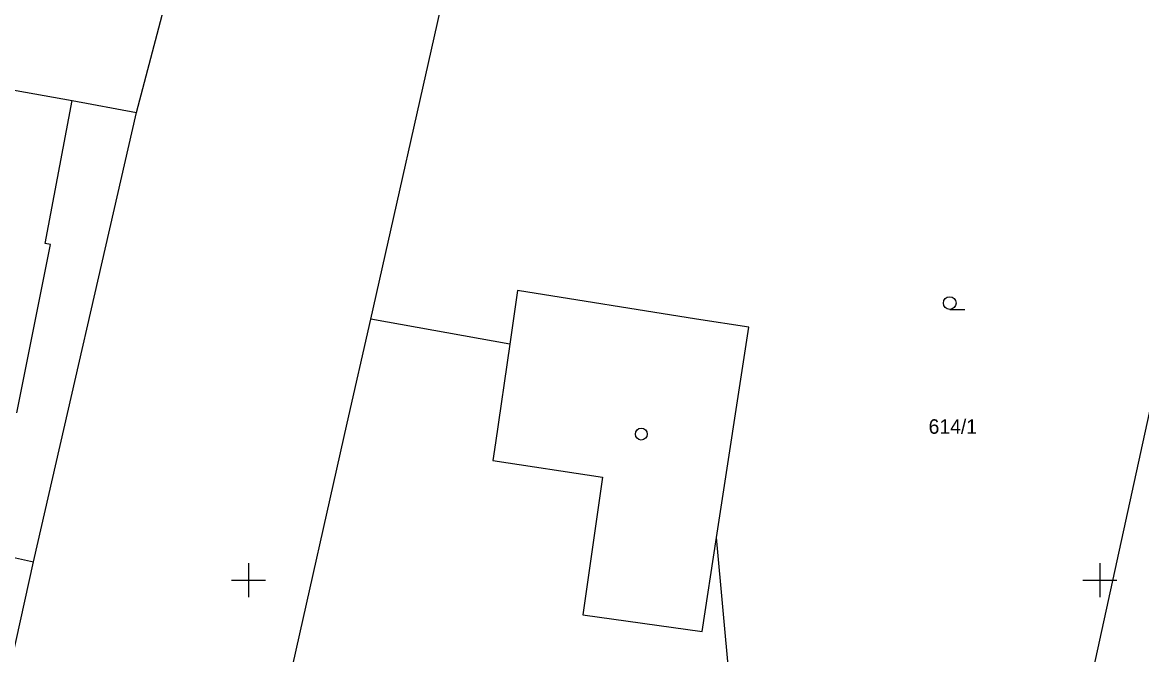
# Model space of a CAD drawing. Extents: x -702257 to -701487, y -1009871 to -1008841.
# Drawn here: x -701706.64 to -701673.77, y -1009377.19 to -1009358.61 of the extents above; entities that cross this region are included whole.
import ezdxf

# ---------------------------------------------------------------- set-up
doc = ezdxf.new("R2010")
doc.units = 0
for name, color, linetype in [('Z_hektometricka_sit', 7, 'Continuous'), ('Z_katastr_cisla_pozemkova', 7, 'Continuous'), ('Z_katastr_hranice', 7, 'Continuous'), ('Z_katastr_vnitrni_kresba', 7, 'Continuous'), ('Z_katastr_znacky_budov', 7, 'Continuous'), ('Z_katastr_znacky_kultur', 7, 'Continuous')]:
    doc.layers.add(name, color=color, linetype=linetype)

msp = doc.modelspace()

# ---------------------------------------------------------------- linework, layer by layer
at = {"layer": 'Z_hektometricka_sit'}
for p, q in [((-701700, -1009374.5), (-701700, -1009375.5)), ((-701700, -1009374.5), (-701700, -1009375.5)), ((-701675, -1009374.5), (-701675, -1009375.5)), ((-701675, -1009374.5), (-701675, -1009375.5)), ((-701700.5, -1009375), (-701699.5, -1009375)), ((-701700.5, -1009375), (-701699.5, -1009375)), ((-701675.5, -1009375), (-701674.5, -1009375)), ((-701675.5, -1009375), (-701674.5, -1009375))]:
    msp.add_line(p, q, dxfattribs=at)
at = {"layer": 'Z_katastr_hranice'}
for p, q in [((-701703.29, -1009361.26), (-701696, -1009333.43)), ((-701696.41, -1009367.33), (-701693.55, -1009354.62)), ((-701678.5, -1009392.82), (-701671.03, -1009358.54)), ((-701712.63, -1009359.57), (-701705.18, -1009360.91)), ((-701705.18, -1009360.91), (-701703.29, -1009361.26)), ((-701706.32, -1009374.46), (-701703.29, -1009361.26)), ((-701692.1, -1009366.49), (-701692.33, -1009368.07)), ((-701686.85, -1009367.33), (-701692.1, -1009366.49)), ((-701697.11, -1009370.39), (-701696.41, -1009367.33)), ((-701692.33, -1009368.07), (-701696.41, -1009367.33)), ((-701685.31, -1009367.57), (-701686.85, -1009367.33)), ((-701686.26, -1009373.75), (-701685.31, -1009367.57)), ((-701701.25, -1009388.81), (-701697.11, -1009370.39)), ((-701685.48, -1009382.15), (-701686.26, -1009373.75)), ((-701708.02, -1009374.08), (-701706.32, -1009374.46)), ((-701709.15, -1009387.42), (-701706.32, -1009374.46))]:
    msp.add_line(p, q, dxfattribs=at)
at = {"layer": 'Z_katastr_vnitrni_kresba'}
for p, q in [((-701705.97, -1009365.11), (-701705.18, -1009360.91)), ((-701706.81, -1009370.09), (-701705.82, -1009365.14)), ((-701705.82, -1009365.14), (-701705.97, -1009365.11)), ((-701692.33, -1009368.07), (-701692.75, -1009370.97)), ((-701692.75, -1009370.97), (-701692.83, -1009371.49)), ((-701692.83, -1009371.49), (-701689.61, -1009371.98)), ((-701689.61, -1009371.98), (-701690.18, -1009376.02)), ((-701686.68, -1009376.51), (-701686.26, -1009373.75)), ((-701690.18, -1009376.02), (-701686.68, -1009376.51))]:
    msp.add_line(p, q, dxfattribs=at)
at = {"layer": 'Z_katastr_znacky_budov'}
msp.add_circle((-701688.467, -1009370.709), 0.175, dxfattribs=at)
at = {"layer": 'Z_katastr_znacky_kultur'}
msp.add_line((-701679.408, -1009367.05), (-701678.971, -1009367.05), dxfattribs=at)
msp.add_circle((-701679.408, -1009366.862), 0.187, dxfattribs=at)

# ---------------------------------------------------------------- texts
at = {"layer": 'Z_katastr_cisla_pozemkova'}
msp.add_text('614/1', height=0.425, dxfattribs=at).set_placement((-701680.03, -1009370.7))

doc.saveas('drawing.dxf')
